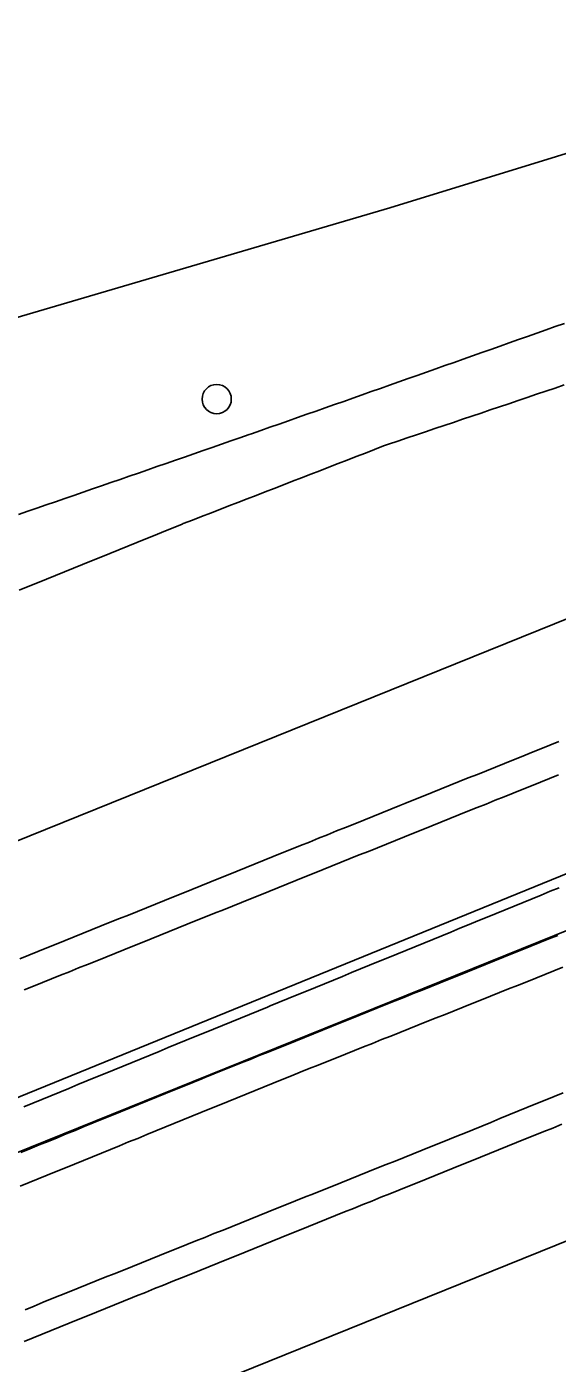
# Model space of a CAD drawing. Extents: x 1901471 to 1963503, y 756461 to 799997.
# Drawn here: x 1930365.1 to 1930419.4, y 773368.2 to 773505.1 of the extents above; entities that cross this region are included whole.
import ezdxf

# ---------------------------------------------------------------- set-up
doc = ezdxf.new("R2010")
doc.units = 0
for name, color, linetype in [('Default', 7, 'Continuous'), ('RD_EX_DR_ErosCtrl', 7, 'Continuous'), ('RD_EX_Fence_Other', 7, 'Continuous'), ('RD_EX_H2O', 7, 'Continuous'), ('RD_EX_Misc', 7, 'Continuous'), ('RD_EX_Road', 7, 'Continuous'), ('RD_HC_Cl', 7, 'Continuous')]:
    doc.layers.add(name, color=color, linetype=linetype)

# ---------------------------------------------------------------- blocks, each defined once
blk = doc.blocks.new('POST')
at = {"layer": 'Default'}
for start, end in [(90, 270), (270, 90)]:
    blk.add_arc((0, 0), 0.127, start, end, dxfattribs=at)

msp = doc.modelspace()

# ---------------------------------------------------------------- linework, layer by layer
at = {"layer": 'RD_EX_DR_ErosCtrl'}
for points in [[(1930364.75, 773394.51), (1930365.68, 773394.89), (1930366.6, 773395.27), (1930367.53, 773395.64), (1930368.45, 773396.02), (1930369.38, 773396.4), (1930370.3, 773396.78), (1930371.23, 773397.16), (1930372.15, 773397.54), (1930373.08, 773397.92), (1930374, 773398.3), (1930374.93, 773398.67), (1930375.86, 773399.05), (1930376.78, 773399.43), (1930377.71, 773399.81), (1930378.63, 773400.19), (1930379.56, 773400.57), (1930380.48, 773400.95), (1930381.41, 773401.32), (1930382.33, 773401.7), (1930383.26, 773402.08), (1930384.18, 773402.46), (1930385.11, 773402.84), (1930385.11, 773402.84), (1930386.03, 773403.22), (1930386.96, 773403.6), (1930387.88, 773403.98), (1930388.81, 773404.35), (1930389.74, 773404.73), (1930390, 773404.84), (1930390.93, 773405.22), (1930391.86, 773405.6), (1930392.78, 773405.98), (1930393.71, 773406.36), (1930394.63, 773406.74), (1930395.56, 773407.11), (1930396.48, 773407.49), (1930397.41, 773407.87), (1930398.34, 773408.25), (1930399.26, 773408.63), (1930400.19, 773409.01), (1930401.11, 773409.38), (1930402.04, 773409.76), (1930402.96, 773410.14), (1930403.89, 773410.52), (1930404.81, 773410.9), (1930405.74, 773411.28), (1930406.67, 773411.66), (1930407.59, 773412.03), (1930408.52, 773412.41), (1930409.44, 773412.79), (1930410.37, 773413.17), (1930411.29, 773413.55), (1930412.22, 773413.93), (1930413.14, 773414.3), (1930414.07, 773414.68), (1930415, 773415.06), (1930415.92, 773415.44), (1930416.85, 773415.82), (1930417.77, 773416.2), (1930418.7, 773416.58), (1930419.62, 773416.95)], [(1930419.99, 773408.8), (1930419.06, 773408.43), (1930418.13, 773408.06), (1930417.21, 773407.69), (1930416.28, 773407.32), (1930415.35, 773406.95), (1930414.42, 773406.58), (1930413.49, 773406.21), (1930412.56, 773405.84), (1930411.64, 773405.47), (1930410.71, 773405.09), (1930409.78, 773404.72), (1930408.85, 773404.35), (1930407.92, 773403.98), (1930406.99, 773403.61), (1930406.06, 773403.24), (1930405.14, 773402.87), (1930404.21, 773402.5), (1930403.28, 773402.13), (1930402.35, 773401.76), (1930401.42, 773401.39), (1930400.49, 773401.01), (1930399.56, 773400.64), (1930398.64, 773400.27), (1930397.71, 773399.9), (1930396.78, 773399.53), (1930396.78, 773399.53), (1930395.85, 773399.16), (1930394.92, 773398.79), (1930393.99, 773398.42), (1930393.07, 773398.05), (1930392.17, 773397.69), (1930391.24, 773397.31), (1930390.32, 773396.94), (1930389.39, 773396.56), (1930388.46, 773396.18), (1930387.54, 773395.81), (1930386.61, 773395.43), (1930385.69, 773395.05), (1930384.76, 773394.68), (1930383.83, 773394.3), (1930382.91, 773393.92), (1930381.98, 773393.55), (1930381.06, 773393.17), (1930380.13, 773392.79), (1930379.2, 773392.42), (1930378.28, 773392.04), (1930377.35, 773391.66), (1930376.43, 773391.28), (1930375.5, 773390.91), (1930374.57, 773390.53), (1930373.65, 773390.15), (1930372.72, 773389.78), (1930371.8, 773389.4), (1930370.87, 773389.02), (1930369.94, 773388.65), (1930369.02, 773388.27), (1930368.09, 773387.89), (1930367.16, 773387.52), (1930366.24, 773387.14), (1930365.31, 773386.76), (1930364.39, 773386.39)]]:
    msp.add_lwpolyline(points, dxfattribs=at)
at = {"layer": 'RD_EX_Fence_Other'}
msp.add_lwpolyline([(1931133.89, 773707.87), (1931099.83, 773694.13), (1931067.48, 773680.72), (1931027.55, 773663.68), (1930982.76, 773645.81), (1930938.97, 773628.09), (1930893.39, 773609.71), (1930849.11, 773591.39), (1930804.88, 773573.99), (1930760.65, 773556.5), (1930716.24, 773538.84), (1930656.76, 773514.52), (1930612.46, 773496.32), (1930567.72, 773478.03), (1930492.15, 773447.44), (1930419.73, 773418.13), (1930344.93, 773387.63), (1930270.78, 773357.87), (1930212.61, 773334.12), (1930147.85, 773308.03), (1930094.8, 773286.49), (1930062.24, 773274.79), (1930012.63, 773254.25)], dxfattribs=at)
at = {"layer": 'RD_EX_H2O'}
for points in [[(1930572.41, 773540.68), (1930522.03, 773525.15), (1930462.02, 773504.97), (1930402.26, 773486.57), (1930355.78, 773472.91), (1930305.98, 773454.55), (1930259.56, 773435.46), (1930213.73, 773418.61), (1930165.76, 773399.18), (1930113.59, 773378.6), (1930063.73, 773358.76), (1930013.41, 773339.26), (1929966.75, 773319.99), (1929896.46, 773291.19)], [(1930419.48, 773412.07), (1930418.55, 773411.7), (1930417.62, 773411.33), (1930416.7, 773410.95), (1930415.77, 773410.58), (1930414.84, 773410.21), (1930413.91, 773409.83), (1930412.99, 773409.46), (1930412.06, 773409.09), (1930411.13, 773408.71), (1930410.2, 773408.34), (1930409.28, 773407.97), (1930408.35, 773407.59), (1930407.42, 773407.22), (1930406.49, 773406.84), (1930405.57, 773406.47), (1930404.64, 773406.1), (1930403.71, 773405.72), (1930402.79, 773405.35), (1930401.86, 773404.98), (1930400.93, 773404.6), (1930400, 773404.23), (1930399.08, 773403.86), (1930398.15, 773403.48), (1930397.22, 773403.11), (1930396.29, 773402.74), (1930396.29, 773402.74), (1930395.37, 773402.36), (1930394.44, 773401.99), (1930393.51, 773401.61), (1930392.58, 773401.24), (1930391.66, 773400.87), (1930390.73, 773400.49), (1930389.8, 773400.12), (1930388.87, 773399.75), (1930387.95, 773399.37), (1930387.02, 773399), (1930386.09, 773398.63), (1930385.16, 773398.25), (1930384.24, 773397.88), (1930383.31, 773397.51), (1930382.99, 773397.38), (1930382.07, 773397), (1930381.14, 773396.62), (1930380.21, 773396.25), (1930379.29, 773395.87), (1930378.36, 773395.49), (1930377.43, 773395.12), (1930376.51, 773394.74), (1930375.58, 773394.36), (1930374.66, 773393.99), (1930373.73, 773393.61), (1930372.8, 773393.23), (1930371.88, 773392.86), (1930370.95, 773392.48), (1930370.03, 773392.1), (1930369.1, 773391.73), (1930368.17, 773391.35), (1930367.25, 773390.97), (1930366.32, 773390.6), (1930365.39, 773390.22), (1930364.47, 773389.84)]]:
    msp.add_lwpolyline(points, dxfattribs=at)
at = {"layer": 'RD_EX_Road'}
for points in [[(1930364.23, 773455.17), (1930365.17, 773455.5), (1930365.17, 773455.5), (1930366.11, 773455.82), (1930367.06, 773456.15), (1930368, 773456.48), (1930368.95, 773456.8), (1930369.89, 773457.13), (1930370.84, 773457.46), (1930371.78, 773457.79), (1930372.73, 773458.11), (1930373.67, 773458.44), (1930374.62, 773458.77), (1930375.56, 773459.1), (1930376.51, 773459.42), (1930377.45, 773459.75), (1930378.4, 773460.08), (1930379.34, 773460.41), (1930380.29, 773460.73), (1930381.23, 773461.06), (1930382.18, 773461.39), (1930383.12, 773461.71), (1930384.07, 773462.04), (1930385.01, 773462.37), (1930385.96, 773462.7), (1930386.9, 773463.02), (1930387.85, 773463.35), (1930388.1, 773463.44), (1930389.04, 773463.77), (1930389.98, 773464.11), (1930390.93, 773464.44), (1930391.87, 773464.77), (1930392.81, 773465.1), (1930393.76, 773465.44), (1930394.7, 773465.77), (1930395.64, 773466.1), (1930396.58, 773466.43), (1930397.53, 773466.76), (1930398.47, 773467.1), (1930399.41, 773467.43), (1930400.36, 773467.76), (1930401.3, 773468.09), (1930402.24, 773468.43), (1930403.18, 773468.76), (1930404.13, 773469.09), (1930405.07, 773469.42), (1930406.01, 773469.76), (1930406.96, 773470.09), (1930407.9, 773470.42), (1930408.84, 773470.75), (1930409.78, 773471.09), (1930410.73, 773471.42), (1930411.67, 773471.75), (1930412.61, 773472.08), (1930413.56, 773472.41), (1930414.5, 773472.75), (1930415.44, 773473.08), (1930416.38, 773473.41), (1930417.33, 773473.74), (1930418.27, 773474.08), (1930419.21, 773474.41), (1930420.16, 773474.74)], [(1930364.3, 773447.43), (1930365.22, 773447.8), (1930366.15, 773448.18), (1930367.08, 773448.56), (1930368, 773448.93), (1930368.93, 773449.31), (1930369.86, 773449.68), (1930370.78, 773450.06), (1930371.71, 773450.43), (1930372.64, 773450.81), (1930373.56, 773451.18), (1930374.49, 773451.56), (1930375.42, 773451.94), (1930376.34, 773452.31), (1930377.27, 773452.69), (1930378.2, 773453.06), (1930379.12, 773453.44), (1930380.05, 773453.81), (1930380.98, 773454.19), (1930381.1, 773454.24), (1930382.03, 773454.6), (1930382.97, 773454.96), (1930383.9, 773455.32), (1930384.83, 773455.68), (1930385.76, 773456.05), (1930386.7, 773456.41), (1930387.63, 773456.77), (1930388.56, 773457.13), (1930389.49, 773457.49), (1930390.42, 773457.85), (1930391.36, 773458.22), (1930392.29, 773458.58), (1930393.22, 773458.94), (1930394.15, 773459.3), (1930395.08, 773459.66), (1930396.02, 773460.02), (1930396.95, 773460.39), (1930397.88, 773460.75), (1930398.81, 773461.11), (1930399.75, 773461.47), (1930400.68, 773461.83), (1930401.61, 773462.19), (1930402.13, 773462.37), (1930403.08, 773462.69), (1930404.03, 773463.01), (1930404.98, 773463.33), (1930405.92, 773463.65), (1930406.87, 773463.97), (1930407.82, 773464.29), (1930408.77, 773464.61), (1930409.71, 773464.92), (1930410.66, 773465.24), (1930411.61, 773465.56), (1930412.55, 773465.88), (1930413.5, 773466.2), (1930414.45, 773466.52), (1930415.4, 773466.84), (1930416.34, 773467.16), (1930417.29, 773467.48), (1930418.24, 773467.8), (1930419.19, 773468.12), (1930420.13, 773468.44)], [(1930364.35, 773409.66), (1930365.28, 773410.04), (1930366.21, 773410.41), (1930367.13, 773410.79), (1930368.06, 773411.16), (1930368.99, 773411.54), (1930369.91, 773411.91), (1930370.84, 773412.28), (1930371.77, 773412.66), (1930372.7, 773413.03), (1930373.62, 773413.41), (1930374.55, 773413.78), (1930375.48, 773414.15), (1930376.41, 773414.53), (1930377.33, 773414.9), (1930378.26, 773415.28), (1930379.19, 773415.65), (1930380.11, 773416.02), (1930381.04, 773416.4), (1930381.97, 773416.77), (1930382.9, 773417.15), (1930383.82, 773417.52), (1930384.75, 773417.89), (1930385.68, 773418.27), (1930386.61, 773418.64), (1930387.53, 773419.02), (1930388.46, 773419.39), (1930389.39, 773419.76), (1930390.31, 773420.14), (1930391.24, 773420.51), (1930392.17, 773420.89), (1930393.1, 773421.26), (1930394.02, 773421.63), (1930394.95, 773422.01), (1930395.88, 773422.38), (1930396.8, 773422.76), (1930397.73, 773423.13), (1930398.66, 773423.5), (1930399.59, 773423.88), (1930400.51, 773424.25), (1930401.44, 773424.63), (1930402.37, 773425), (1930403.3, 773425.37), (1930403.81, 773425.58), (1930404.73, 773425.95), (1930405.66, 773426.32), (1930406.59, 773426.7), (1930407.52, 773427.07), (1930408.44, 773427.44), (1930409.37, 773427.82), (1930410.3, 773428.19), (1930411.23, 773428.56), (1930412.15, 773428.93), (1930413.08, 773429.31), (1930414.01, 773429.68), (1930414.94, 773430.05), (1930415.87, 773430.42), (1930416.79, 773430.8), (1930417.72, 773431.17), (1930418.65, 773431.54), (1930419.58, 773431.92)], [(1930364.81, 773406.49), (1930365.74, 773406.86), (1930366.66, 773407.23), (1930367.59, 773407.61), (1930368.52, 773407.98), (1930369.45, 773408.35), (1930370.37, 773408.73), (1930371.3, 773409.1), (1930372.23, 773409.47), (1930373.16, 773409.85), (1930374.09, 773410.22), (1930375.01, 773410.59), (1930375.94, 773410.97), (1930376.87, 773411.34), (1930377.8, 773411.71), (1930378.72, 773412.09), (1930379.65, 773412.46), (1930380.58, 773412.83), (1930381.51, 773413.21), (1930382.43, 773413.58), (1930383.36, 773413.95), (1930384.29, 773414.33), (1930385.22, 773414.7), (1930386.14, 773415.07), (1930387.07, 773415.45), (1930388, 773415.82), (1930388.93, 773416.19), (1930389.85, 773416.57), (1930390.78, 773416.94), (1930391.71, 773417.31), (1930392.64, 773417.69), (1930393.56, 773418.06), (1930394.49, 773418.43), (1930395.42, 773418.81), (1930396.35, 773419.18), (1930397.28, 773419.55), (1930398.2, 773419.93), (1930399.13, 773420.3), (1930400.06, 773420.67), (1930400.99, 773421.05), (1930401.91, 773421.42), (1930402.84, 773421.79), (1930403.77, 773422.17), (1930404.7, 773422.54), (1930405.63, 773422.91), (1930406.55, 773423.29), (1930407.48, 773423.66), (1930408.41, 773424.03), (1930409.34, 773424.41), (1930410.26, 773424.78), (1930411.19, 773425.15), (1930412.12, 773425.52), (1930413.05, 773425.9), (1930413.97, 773426.27), (1930414.9, 773426.64), (1930415.83, 773427.02), (1930416.76, 773427.39), (1930417.68, 773427.76), (1930418.61, 773428.14), (1930419.54, 773428.51)], [(1930364.89, 773373.72), (1930365.82, 773374.11), (1930366.74, 773374.49), (1930367.66, 773374.87), (1930368.46, 773375.19), (1930369.39, 773375.56), (1930370.32, 773375.93), (1930371.25, 773376.31), (1930372.17, 773376.68), (1930373.1, 773377.05), (1930374.03, 773377.42), (1930374.96, 773377.79), (1930375.89, 773378.17), (1930376.81, 773378.54), (1930377.74, 773378.91), (1930378.67, 773379.28), (1930379.6, 773379.66), (1930380.53, 773380.03), (1930381.45, 773380.4), (1930382.38, 773380.77), (1930383.31, 773381.14), (1930384.24, 773381.52), (1930385.17, 773381.89), (1930386.09, 773382.26), (1930387.02, 773382.63), (1930387.95, 773383.01), (1930388.88, 773383.38), (1930389.81, 773383.75), (1930390.73, 773384.12), (1930391.66, 773384.49), (1930392.59, 773384.87), (1930393.52, 773385.24), (1930394.45, 773385.61), (1930395.37, 773385.98), (1930396.3, 773386.36), (1930397.23, 773386.73), (1930398.16, 773387.1), (1930399.09, 773387.47), (1930400.01, 773387.84), (1930400.94, 773388.22), (1930401.87, 773388.59), (1930402.8, 773388.96), (1930403.73, 773389.33), (1930404.65, 773389.7), (1930405.58, 773390.08), (1930406.51, 773390.45), (1930407.44, 773390.82), (1930408.37, 773391.19), (1930409.29, 773391.57), (1930409.83, 773391.78), (1930410.75, 773392.16), (1930411.68, 773392.54), (1930412.6, 773392.92), (1930413.53, 773393.3), (1930414.45, 773393.68), (1930415.38, 773394.06), (1930416.3, 773394.44), (1930417.23, 773394.81), (1930418.16, 773395.19), (1930419.08, 773395.57), (1930420.01, 773395.95)], [(1930364.78, 773370.48), (1930365.71, 773370.85), (1930366.64, 773371.23), (1930367.56, 773371.61), (1930368.49, 773371.98), (1930369.42, 773372.36), (1930370.34, 773372.73), (1930371.27, 773373.11), (1930372.2, 773373.48), (1930373.12, 773373.86), (1930374.05, 773374.23), (1930374.98, 773374.61), (1930375.9, 773374.98), (1930376.3, 773375.14), (1930377.23, 773375.51), (1930378.15, 773375.89), (1930379.08, 773376.26), (1930380.01, 773376.64), (1930380.93, 773377.01), (1930381.86, 773377.38), (1930382.79, 773377.76), (1930383.72, 773378.13), (1930384.64, 773378.51), (1930385.57, 773378.88), (1930386.5, 773379.25), (1930387.43, 773379.63), (1930388.35, 773380), (1930389.28, 773380.38), (1930390.21, 773380.75), (1930391.14, 773381.12), (1930392.06, 773381.5), (1930392.99, 773381.87), (1930393.92, 773382.25), (1930394.84, 773382.62), (1930395.77, 773382.99), (1930396.7, 773383.37), (1930397.63, 773383.74), (1930398.55, 773384.11), (1930399.48, 773384.49), (1930400.41, 773384.86), (1930401.34, 773385.24), (1930402.26, 773385.61), (1930403.19, 773385.98), (1930404.12, 773386.36), (1930405.05, 773386.73), (1930405.97, 773387.11), (1930406.9, 773387.48), (1930407.83, 773387.85), (1930408.75, 773388.23), (1930409.68, 773388.6), (1930410.61, 773388.98), (1930411.54, 773389.35), (1930412.46, 773389.72), (1930413.39, 773390.1), (1930414.32, 773390.47), (1930415.25, 773390.85), (1930416.17, 773391.22), (1930417.1, 773391.59), (1930418.03, 773391.97), (1930418.96, 773392.34), (1930419.88, 773392.72)]]:
    msp.add_lwpolyline(points, dxfattribs=at)
at = {"layer": 'RD_HC_Cl'}
for p, q in [((1938541.05, 776727.63), (1929630.2, 773125.03)), ((1938552.08, 776700.34), (1929639.84, 773096.99)), ((1938563.17, 776672.89), (1929646.86, 773068.07))]:
    msp.add_line(p, q, dxfattribs=at)

# ---------------------------------------------------------------- block references
at = {"layer": 'RD_EX_Misc', "xscale": 11.811023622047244, "yscale": 11.811023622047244}
msp.add_blockref('POST', (1930384.52, 773466.99), dxfattribs=at)

doc.saveas('drawing.dxf')
